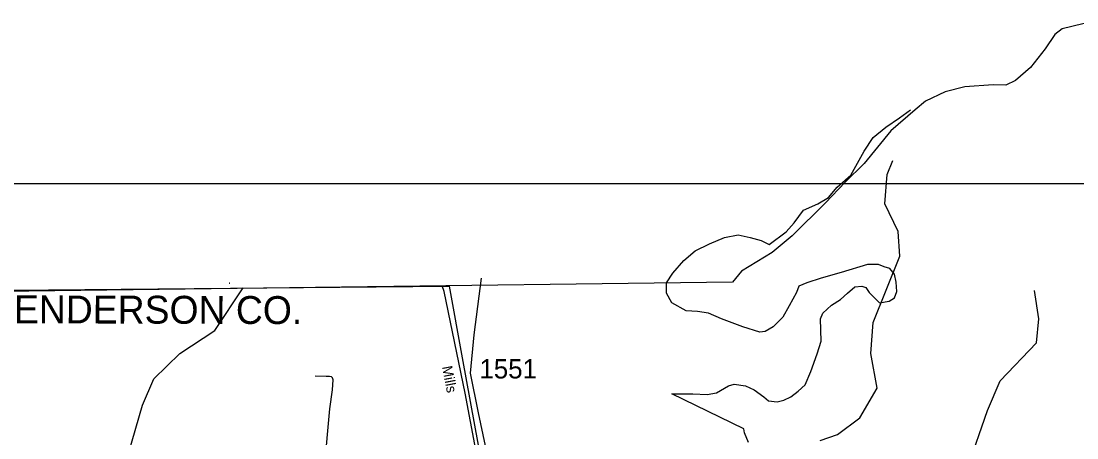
# Model space of a CAD drawing. Extents: x 884530 to 1028605, y 526725 to 653634.
# Drawn here: x 962063 to 968887, y 634003 to 636698 of the extents above; entities that cross this region are included whole.
import ezdxf

# ---------------------------------------------------------------- set-up
doc = ezdxf.new("R2010")
doc.units = 0
for name, color, linetype in [('Exist Boundary Political City Limit New', 7, 'Continuous'), ('Exist Boundary Political CountyLine', 7, 'Continuous'), ('Exist Civil Demographics City Label', 7, 'Continuous'), ('Exist Hydrographic Creek Single Shore', 7, 'Continuous'), ('Exist Hydrographic Misc Water Feature', 7, 'Continuous'), ('Exist Hydrographic River Shore', 7, 'Continuous'), ('Exist Road Non-System Type 51', 7, 'Continuous'), ('Exist Road Secondary Type 51 Attributed', 7, 'Continuous'), ('Exist Road Secondary Type 51 Label', 7, 'Continuous'), ('Exist Road Secondary Type 51 Number Label', 7, 'Continuous'), ('Exist Utilities Electrical Transmission Line', 7, 'Continuous'), ('Map Preparation Boundary City Limit Buffer Line', 7, 'Continuous'), ('Map Preparation Inset Cut Line', 7, 'Continuous')]:
    doc.layers.add(name, color=color, linetype=linetype)

msp = doc.modelspace()

# ---------------------------------------------------------------- linework, layer by layer
at = {"layer": 'Exist Boundary Political City Limit New'}
msp.add_lwpolyline([(961060.1, 634949), (964828.8, 634984.6), (964913.8, 634519.8), (965017.2, 633954.6)], dxfattribs=at)
at = {"layer": 'Exist Boundary Political CountyLine'}
for points in [[(968996.3, 636697.6), (968790.7, 636648.7), (968745.4, 636610.2), (968682.1, 636518.5), (968587.8, 636397.7), (968489.9, 636313.8), (968427.7, 636282.7), (968344.7, 636286.1), (968163.3, 636272.3), (968035.4, 636241.2), (967907.5, 636178.9), (967841.9, 636123.2), (967685.2, 635988.5), (967511.7, 635776.3), (967389, 635656.8), (967261.1, 635521.9), (967047.2, 635310.1), (966917.3, 635200.5)], [(966917.3, 635200.5), (966719.1, 635081.2), (966661.4, 635009.2), (961268.8, 634940.8)]]:
    msp.add_lwpolyline(points, dxfattribs=at)
at = {"layer": 'Exist Hydrographic Creek Single Shore'}
for points in [[(967227.9, 633986.6), (967338.9, 634025.2), (967483.5, 634131.3), (967596.8, 634324.9), (967554.6, 634548.9), (967569.8, 634748.8), (967743.1, 635178.6), (967731.9, 635336.3), (967646.3, 635515.3), (967661.3, 635705.2), (967697.7, 635796.4)], [(968626.4, 634618.1), (968640.9, 634772.5), (968612, 634955.9)], [(966357.7, 630323.1), (966918.5, 630144.4), (967094.4, 630170.4), (967206.2, 630266.7), (967386.8, 630670), (967500.7, 630825.2), (967733.8, 631056.9), (967683.9, 631300.7), (967694.9, 631618.8), (967473.6, 631967.8), (967451.6, 632060.2), (967500.5, 632266), (967704.3, 632609.7), (967769.5, 632808.6), (967980.3, 633119.4), (968187.6, 633329.9), (968226.2, 633662.8), (968182.8, 633812.4), (968308.1, 634179.1), (968390.7, 634371.4), (968626.4, 634618.1)]]:
    msp.add_lwpolyline(points, dxfattribs=at)
at = {"layer": 'Exist Hydrographic Misc Water Feature'}
for points in [[(963409.2, 635002.9), (963408.6, 635003.6)], [(963409.2, 635002.9), (963411.4, 635003.7)]]:
    msp.add_lwpolyline(points, dxfattribs=at)
at = {"layer": 'Exist Hydrographic River Shore'}
msp.add_lwpolyline([(961277.5, 632684.9), (961343.2, 632812.7), (961463.8, 632899.5), (961733.8, 632981.5), (961917.1, 633131.1), (962085.9, 633377.2), (962418.6, 633632.9), (962635.6, 633734.2), (962756.2, 633901.2), (962847.8, 634214.8), (962920.1, 634383.6), (963088.9, 634547.7), (963315.5, 634697.3), (963498.8, 634972.3)], dxfattribs=at)
at = {"layer": 'Exist Road Non-System Type 51'}
for points in [[(967280.6, 635557.2), (967337.4, 635624.3), (967425.1, 635701.7), (967512.7, 635856.5), (967569.5, 635944.1), (967652.1, 636011.2), (967739.7, 636073), (967812, 636124.7)], [(966764.8, 633973.5), (966739, 634035.4), (966733.8, 634061.2), (966269.6, 634288.2), (966403.7, 634288.2), (966496.6, 634283), (966558.4, 634293.4), (966635.8, 634339.7), (966671.9, 634350.2), (966744.2, 634339.7), (966800.9, 634314), (966862.8, 634267.6), (966893.8, 634241.7), (966950.5, 634236.6), (966991.8, 634247), (967038.2, 634267.6), (967084.6, 634303.7), (967131, 634344.9), (967167.2, 634432.6), (967208.4, 634546.1), (967234.3, 634628.6), (967229, 634773.1), (967244.5, 634809.2), (967301.2, 634860.8), (967358, 634896.9), (967404.5, 634938.2), (967450.9, 634979.5), (967497.3, 634984.6), (967523.1, 634974.3), (967543.8, 634943.4), (967579.8, 634907.2), (967610.8, 634876.3), (967672.7, 634886.6), (967708.9, 634907.2), (967724.2, 634948.5), (967719.1, 635010.4), (967708.9, 635062), (967677.9, 635098.1), (967641.7, 635108.4), (967605.6, 635123.9), (967564.4, 635123.9), (967533.4, 635123.9), (967363.1, 635072.4), (967234.3, 635036.2), (967141.4, 635005.2), (967089.8, 634984.6), (967074.3, 634943.3), (967027.9, 634855.6), (966986.7, 634783.4), (966924.6, 634721.5), (966873.2, 634690.6), (966837, 634685.4), (966728.7, 634721.5), (966589.5, 634773.1), (966506.8, 634809.2), (966434.7, 634819.5), (966362.5, 634824.7), (966269.6, 634876.3), (966233.5, 634938.2), (966233.5, 635005.2), (966274.7, 635067.1), (966346.9, 635149.7), (966419.2, 635211.6), (966512.1, 635258), (966610.1, 635299.2), (966697.7, 635314.8), (966775.2, 635299.2), (966847.3, 635278.6), (966898.9, 635252.8), (967007.3, 635335.4), (967058.8, 635392.2), (967120.8, 635474.7), (967213.6, 635516), (967280.6, 635557.2)], [(963752.7, 631684.3), (963806.3, 632403.1), (963891.3, 633297.4), (963896.8, 633325), (963907.9, 633341.7), (963964, 633377.6), (963980, 633389.7), (963987.4, 633402.7), (964059.4, 634189.7), (964076.5, 634313.8), (964079.7, 634378.2), (964078.8, 634384.5), (964075.4, 634390.1), (964068.7, 634396.7), (964055.7, 634399.8), (964035.5, 634400.4), (963962.9, 634401.3)]]:
    msp.add_lwpolyline(points, dxfattribs=at)
at = {"layer": 'Exist Road Secondary Type 51 Attributed'}
msp.add_lwpolyline([(965001.8, 633924.5), (964932.6, 634292.6), (964796.6, 634950.2), (964785, 634985.4)], dxfattribs=at)
at = {"layer": 'Exist Utilities Electrical Transmission Line'}
msp.add_lwpolyline([(965036.4, 635035.7), (964989.5, 634668.8), (964965.2, 634421.6), (965018.2, 634165.5), (965091.9, 633808.7), (965330.2, 632593.6), (965545.7, 631483.4), (965762, 630387.3), (965977.8, 629279.1), (966208.9, 628092.3), (966297.4, 627640.8), (966431.5, 626945.8), (966651.9, 625799.4), (966871, 624671.1), (967079.7, 623529), (967105.3, 623402.1), (967146.5, 623318.6), (967346.2, 622961.5), (967341.8, 622315.2), (967324.2, 621109), (967311.8, 619944.6)], dxfattribs=at)
at = {"layer": 'Map Preparation Boundary City Limit Buffer Line'}
msp.add_lwpolyline([(961060.1, 634949), (964828.8, 634984.6), (964913.8, 634519.8), (965017.2, 633954.6)], dxfattribs=at)
at = {"layer": 'Map Preparation Inset Cut Line'}
msp.add_lwpolyline([(929019.7, 608590.9), (973281.3, 608590.9), (973281.3, 635645.7), (929019.7, 635645.7)], close=True, dxfattribs=at)

# ---------------------------------------------------------------- texts
at = {"layer": 'Exist Civil Demographics City Label'}
msp.add_text('HENDERSON CO.', height=180.446, rotation=359.82846, dxfattribs=at).set_placement((961842.1, 634744.4))
at = {"layer": 'Exist Road Secondary Type 51 Label'}
msp.add_text('Mills', height=65.62, rotation=280.75394, dxfattribs=at).set_placement((964783.5, 634462.1))
at = {"layer": 'Exist Road Secondary Type 51 Number Label'}
msp.add_text('1551', height=125, dxfattribs=at).set_placement((965025.3, 634386.8))

doc.saveas('drawing.dxf')
